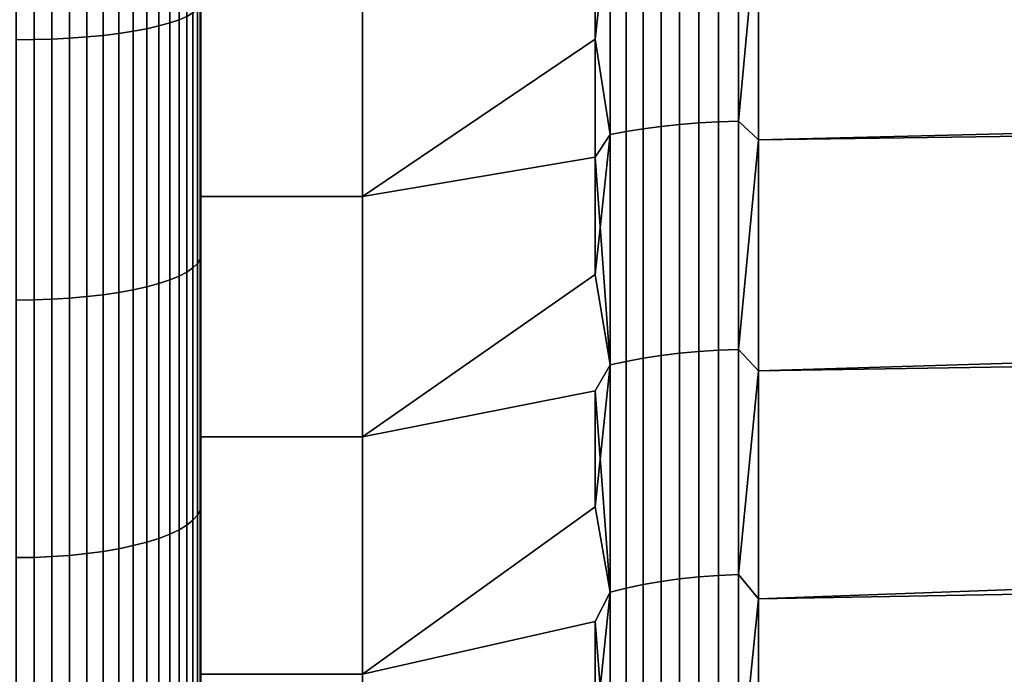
# Model space of a CAD drawing. Header units: metres. Extents: x -32 to 117, y -314 to 32.
# Tile 220 of 380: x 54.72 to 58.98, y -8.5 to -5.66. Entities that reach past the tile are written whole.
import ezdxf

# ---------------------------------------------------------------- set-up
doc = ezdxf.new("R2010")
doc.units = ezdxf.units.M
doc.layers.add('solid_24_501_064_XXX', color=7, linetype='CONTINUOUS')

msp = doc.modelspace()

# ---------------------------------------------------------------- linework, layer by layer
at = {"layer": 'solid_24_501_064_XXX'}
for points in [[(55.5, 0, 26.5), (55.5, -8.950252, 26.314743), (55.5, 8.950189, 26.314722), (55.5, 9.486003, 26.507734)], [(55.5, 0, 77.5), (55.5, 8.950252, 77.685257), (55.5, -8.950189, 77.68528), (55.5, -9.486003, 77.492264)], [(55.5, 8.950252, 77.685257), (55.5, 8.409944, 77.86718), (55.5, -8.950189, 77.68528)], [(55.5, -8.409944, 26.13282), (55.5, 8.409881, 26.132799), (55.5, 8.950189, 26.314722)], [(55.5, -8.950252, 26.314743), (55.5, -8.409944, 26.13282), (55.5, 8.950189, 26.314722)], [(55.5, 8.409944, 77.86718), (55.5, -8.409881, 77.867203), (55.5, -8.950189, 77.68528)], [(55.5, 8.409944, 77.86718), (55.5, 7.86575, 78.037827), (55.5, -8.409881, 77.867203)], [(55.5, -7.86575, 25.962175), (55.5, 7.865685, 25.962156), (55.5, 8.409881, 26.132799)], [(55.5, -8.409944, 26.13282), (55.5, -7.86575, 25.962175), (55.5, 8.409881, 26.132799)], [(55.5, 7.86575, 78.037827), (55.5, -7.865685, 78.037842), (55.5, -8.409881, 77.867203)], [(55.5, 7.86575, 78.037827), (55.5, 7.318385, 78.19696), (55.5, -7.865685, 78.037842)], [(55.5, -7.318385, 25.803038), (55.5, 7.31832, 25.803019), (55.5, 7.865685, 25.962156)], [(55.5, -7.86575, 25.962175), (55.5, -7.318385, 25.803038), (55.5, 7.865685, 25.962156)], [(55.5, 7.318385, 78.19696), (55.5, -7.31832, 78.196983), (55.5, -7.865685, 78.037842)], [(55.5, 7.318385, 78.19696), (55.5, 6.768314, 78.344444), (55.5, -7.31832, 78.196983)], [(55.5, -6.768314, 25.65556), (55.5, 6.768249, 25.655542), (55.5, 7.31832, 25.803019)], [(55.5, -7.318385, 25.803038), (55.5, -6.768314, 25.65556), (55.5, 7.31832, 25.803019)], [(55.5, 6.768314, 78.344444), (55.5, -6.768249, 78.34446), (55.5, -7.31832, 78.196983)], [(55.5, 6.768314, 78.344444), (55.5, 6.214754, 78.480469), (55.5, -6.768249, 78.34446)], [(55.5, -6.214754, 25.519533), (55.5, 6.214688, 25.519518), (55.5, 6.768249, 25.655542)], [(55.5, -6.768314, 25.65556), (55.5, -6.214754, 25.519533), (55.5, 6.768249, 25.655542)], [(55.5, 6.214754, 78.480469), (55.5, -6.214688, 78.480484), (55.5, -6.768249, 78.34446)], [(55.5, 6.214754, 78.480469), (55.5, 5.658183, 78.604942), (55.5, -6.214688, 78.480484)], [(55.5, -6.214754, 25.519533), (55.5, -5.658183, 25.395054), (55.5, 6.214688, 25.519518)], [(55.5, 5.658183, 78.604942), (55.5, -5.658118, 78.604958), (55.5, -6.214688, 78.480484)], [(55.5, -1.083315, 77.476944), (55.5, 0, 77.5), (55.5, -9.486003, 77.492264)], [(55.5, -1.083315, 26.523058), (55.5, -9.486066, 26.507759), (55.5, -8.950252, 26.314743), (55.5, 0, 26.5)], [(55.5, -2.162627, 77.408127), (55.5, -1.083315, 77.476944), (55.5, -9.486003, 77.492264), (55.5, -10.018029, 77.287895)], [(55.5, -1.083315, 26.523058), (55.5, -2.162627, 26.591871), (55.5, -9.486066, 26.507759)], [(55.5, -3.238894, 77.293434), (55.5, -2.162627, 77.408127), (55.5, -10.018029, 77.287895)], [(55.5, -2.162627, 26.591871), (55.5, -3.238894, 26.706566), (55.5, -9.486066, 26.507759)], [(55.5, -4.309648, 77.133179), (55.5, -3.238894, 77.293434), (55.5, -10.018029, 77.287895)], [(55.5, -4.309648, 26.866817), (55.5, -10.018091, 26.712132), (55.5, -9.486066, 26.507759), (55.5, -3.238894, 26.706566)], [(55.5, -5.372223, 76.927643), (55.5, -4.309648, 77.133179), (55.5, -10.018029, 77.287895), (55.5, -10.546008, 77.072289)], [(55.5, -5.372223, 27.072353), (55.5, -10.54607, 26.927734), (55.5, -10.018091, 26.712132), (55.5, -4.309648, 26.866817)], [(55.265297, -4.570146, 79.387383), (55.265297, -5.698024, 79.175125), (55.318108, -5.686082, 79.118164), (55.318108, -4.560567, 79.329979)], [(55.265297, -5.698024, 24.824875), (55.265297, -4.570146, 24.612619), (55.318108, -4.560567, 24.670021), (55.318108, -5.686082, 24.881832)], [(55.318108, -4.560567, 79.329979), (55.318108, -5.686082, 79.118164), (55.364956, -5.673133, 79.056412), (55.364956, -4.550182, 79.267746)], [(55.318108, -5.686082, 24.881832), (55.318108, -4.560567, 24.670021), (55.364956, -4.550182, 24.732256), (55.364956, -5.673133, 24.943586)], [(55.364956, -4.550182, 79.267746), (55.364956, -5.673133, 79.056412), (55.405388, -5.659305, 78.990463), (55.405388, -4.53909, 79.201271)], [(55.364956, -5.673133, 24.943586), (55.364956, -4.550182, 24.732256), (55.405388, -4.53909, 24.798725), (55.405388, -5.659305, 25.009539)], [(55.405388, -4.53909, 79.201271), (55.405388, -5.659305, 78.990463), (55.439014, -5.644728, 78.920944), (55.439014, -4.527399, 79.13121)], [(55.405388, -5.659305, 25.009539), (55.405388, -4.53909, 24.798725), (55.439014, -4.527399, 24.868786), (55.439014, -5.644728, 25.079058)], [(54.855072, -4.606151, 79.603149), (54.855072, -5.742916, 79.389221), (54.931324, -5.739017, 79.370621), (54.931324, -4.603024, 79.584412)], [(54.855072, -5.742916, 24.610779), (54.855072, -4.606151, 24.396851), (54.931324, -4.603024, 24.415592), (54.931324, -5.739017, 24.629375)], [(54.931324, -4.603024, 79.584412), (54.931324, -5.739017, 79.370621), (55.005348, -5.733601, 79.344795), (55.005348, -4.59868, 79.55838)], [(54.931324, -5.739017, 24.629375), (54.931324, -4.603024, 24.415592), (55.005348, -4.59868, 24.441624), (55.005348, -5.733601, 24.655205)], [(55.005348, -4.59868, 79.55838), (55.005348, -5.733601, 79.344795), (55.076424, -5.72672, 79.311981), (55.076424, -4.593161, 79.525307)], [(55.005348, -5.733601, 24.655205), (55.005348, -4.59868, 24.441624), (55.076424, -4.593161, 24.474693), (55.076424, -5.72672, 24.688019)], [(55.076424, -4.593161, 79.525307), (55.076424, -5.72672, 79.311981), (55.143867, -5.718442, 79.272499), (55.143867, -4.586522, 79.485519)], [(55.076424, -5.72672, 24.688019), (55.076424, -4.593161, 24.474693), (55.143867, -4.586522, 24.514482), (55.143867, -5.718442, 24.727499)], [(55.143867, -4.586522, 79.485519), (55.143867, -5.718442, 79.272499), (55.207027, -5.708846, 79.226738), (55.207027, -4.578825, 79.439392)], [(55.143867, -5.718442, 24.727499), (55.143867, -4.586522, 24.514482), (55.207027, -4.578825, 24.560606), (55.207027, -5.708846, 24.773266)], [(55.207027, -4.578825, 79.439392), (55.207027, -5.708846, 79.226738), (55.265297, -5.698024, 79.175125), (55.265297, -4.570146, 79.387383)], [(55.207027, -5.708846, 24.773266), (55.207027, -4.578825, 24.560606), (55.265297, -4.570146, 24.612619), (55.265297, -5.698024, 24.824875)], [(54.777321, -5.745261, 79.400406), (54.777321, -4.608032, 79.614426), (54.700001, -4.608648, 79.618118), (54.700001, -5.746029, 79.404068)], [(54.777321, -4.608032, 24.385578), (54.777321, -5.745261, 24.599594), (54.700001, -5.746029, 24.595928), (54.700001, -4.608648, 24.381884)], [(54.777321, -4.608032, 79.614426), (54.777321, -5.745261, 79.400406), (54.855072, -5.742916, 79.389221), (54.855072, -4.606151, 79.603149)], [(54.777321, -5.745261, 24.599594), (54.777321, -4.608032, 24.385578), (54.855072, -4.606151, 24.396851), (54.855072, -5.742916, 24.610779)], [(57.491833, -6.121449, 28.490301), (57.491833, -5.118154, 28.251682), (57.572521, -5.111119, 28.284327), (57.572521, -6.113035, 28.522617)], [(57.491833, -5.118154, 75.748322), (57.491833, -6.121449, 75.509697), (57.572521, -6.113035, 75.477386), (57.572521, -5.111119, 75.715675)], [(57.572521, -6.113035, 28.522617), (57.572521, -5.111119, 28.284327), (57.655815, -5.105593, 28.309963), (57.655815, -6.106427, 28.547997)], [(57.572521, -5.111119, 75.715675), (57.572521, -6.113035, 75.477386), (57.655815, -6.106427, 75.452003), (57.655815, -5.105593, 75.690033)], [(57.655815, -6.106427, 28.547997), (57.655815, -5.105593, 28.309963), (57.741081, -5.10162, 28.328402), (57.741081, -6.101675, 28.566248)], [(57.655815, -5.105593, 75.690033), (57.655815, -6.106427, 75.452003), (57.741081, -6.101675, 75.433754), (57.741081, -5.10162, 75.6716)], [(57.741081, -6.101675, 28.566248), (57.741081, -5.10162, 28.328402), (57.827667, -5.099229, 28.339495), (57.827667, -6.098814, 28.577232)], [(57.741081, -5.10162, 75.6716), (57.741081, -6.101675, 75.433754), (57.827667, -6.098814, 75.422768), (57.827667, -5.099229, 75.660507)], [(57.827667, -6.098814, 28.577232), (57.827667, -5.099229, 28.339495), (57.914215, -5.167202, 28.358088)], [(57.827667, -5.099229, 75.660507), (57.827667, -6.098814, 75.422768), (57.914215, -5.167202, 75.641914)], [(61.364658, -5.100924, 75.656273), (57.914215, -5.167202, 75.641914), (57.914215, -6.179545, 75.39772), (61.26292, -6.097262, 75.419304)], [(57.271427, -5.147728, 75.885544), (57.207108, -5.2297, 75.928062), (57.207108, -5.74333, 75.809998)], [(57.271427, -5.147728, 75.885544), (57.207108, -5.74333, 75.809998), (57.271427, -6.156821, 75.645546)], [(57.271427, -5.147728, 28.114458), (57.271427, -6.156821, 28.354456), (57.207108, -5.74333, 28.190002), (57.207108, -5.229699, 28.071939)], [(57.271427, -6.156821, 28.354456), (57.271427, -5.147728, 28.114458), (57.34071, -5.136528, 28.166424), (57.34071, -6.143426, 28.405899)], [(57.271427, -5.147728, 75.885544), (57.271427, -6.156821, 75.645546), (57.34071, -6.143426, 75.594101), (57.34071, -5.136528, 75.83358)], [(57.34071, -6.143426, 28.405899), (57.34071, -5.136528, 28.166424), (57.414364, -5.126646, 28.21228), (57.414364, -6.131606, 28.451296)], [(57.34071, -5.136528, 75.83358), (57.34071, -6.143426, 75.594101), (57.414364, -6.131606, 75.548706), (57.414364, -5.126646, 75.78772)], [(57.414364, -6.131606, 28.451296), (57.414364, -5.126646, 28.21228), (57.491833, -5.118154, 28.251682), (57.491833, -6.121449, 28.490301)], [(57.414364, -5.126646, 75.78772), (57.414364, -6.131606, 75.548706), (57.491833, -6.121449, 75.509697), (57.491833, -5.118154, 75.748322)], [(57.914215, -6.179545, 28.602282), (57.914215, -5.167202, 28.358088), (62.30183, -5.116464, 28.347055), (62.30183, -6.119281, 28.586449)], [(57.827667, -6.098814, 28.577232), (57.914215, -5.167202, 28.358088), (57.914215, -6.179545, 28.602282)], [(57.827667, -6.098814, 75.422768), (57.914215, -6.179545, 75.39772), (57.914215, -5.167202, 75.641914)], [(57.207108, -5.229699, 28.071939), (57.207108, -5.74333, 28.190002), (56.200001, -6.425267, 27.322765), (56.200001, -5.37219, 27.072313)], [(57.207108, -5.74333, 75.809998), (57.207108, -5.2297, 75.928062), (56.200001, -5.37219, 76.927689), (56.200001, -6.425267, 76.677238)], [(56.200001, -5.37219, 76.927689), (55.5, -5.372223, 76.927643), (55.5, -6.425611, 76.677139), (56.200001, -6.425267, 76.677238)], [(56.200001, -5.37219, 27.072313), (56.200001, -6.425267, 27.322765), (55.5, -6.425611, 27.322857), (55.5, -5.372223, 27.072353)], [(55.5, -6.425611, 76.677139), (55.5, -5.372223, 76.927643), (55.5, -10.546008, 77.072289), (55.5, -11.069248, 76.845741)], [(55.5, -6.425611, 27.322857), (55.5, -11.069309, 27.154285), (55.5, -10.54607, 26.927734), (55.5, -5.372223, 27.072353)], [(55.465508, -5.629545, 78.848534), (55.465508, -6.734251, 78.592957), (55.484612, -6.715538, 78.519058), (55.484612, -5.613902, 78.773926)], [(55.465508, -6.734251, 25.407045), (55.465508, -5.629545, 25.15147), (55.484612, -5.613902, 25.226076), (55.484612, -6.715538, 25.480942)], [(55.484612, -5.613902, 78.773926), (55.484612, -6.715538, 78.519058), (55.496147, -6.696455, 78.443703), (55.496147, -5.597949, 78.697845)], [(55.484612, -6.715538, 25.480942), (55.484612, -5.613902, 25.226076), (55.496147, -5.597949, 25.302156), (55.496147, -6.696455, 25.556299)], [(55.496147, -5.597949, 78.697845), (55.496147, -6.696455, 78.443703), (55.5, -5.658118, 78.604958)], [(55.496147, -5.597949, 25.302156), (55.5, -5.658183, 25.395054), (55.5, -6.214754, 25.519533)], [(55.496147, -6.696455, 25.556299), (55.496147, -5.597949, 25.302156), (55.5, -6.214754, 25.519533)], [(55.364956, -5.673133, 79.056412), (55.364956, -6.786393, 78.798859), (55.405388, -6.76985, 78.733536), (55.405388, -5.659305, 78.990463)], [(55.364956, -6.786393, 25.201139), (55.364956, -5.673133, 24.943586), (55.405388, -5.659305, 25.009539), (55.405388, -6.76985, 25.266466)], [(55.405388, -5.659305, 78.990463), (55.405388, -6.76985, 78.733536), (55.439014, -6.752413, 78.66468), (55.439014, -5.644728, 78.920944)], [(55.405388, -6.76985, 25.266466), (55.405388, -5.659305, 25.009539), (55.439014, -5.644728, 25.079058), (55.439014, -6.752413, 25.335323)], [(55.439014, -5.644728, 78.920944), (55.439014, -6.752413, 78.66468), (55.465508, -6.734251, 78.592957), (55.465508, -5.629545, 78.848534)], [(55.439014, -6.752413, 25.335323), (55.439014, -5.644728, 25.079058), (55.465508, -5.629545, 25.15147), (55.465508, -6.734251, 25.407045)], [(55.496147, -6.696455, 78.443703), (55.5, -6.214688, 78.480484), (55.5, -5.658118, 78.604958)], [(55.143867, -5.718442, 79.272499), (55.143867, -6.840592, 79.012886), (55.207027, -6.829113, 78.96756), (55.207027, -5.708846, 79.226738)], [(55.143867, -6.840592, 24.98711), (55.143867, -5.718442, 24.727499), (55.207027, -5.708846, 24.773266), (55.207027, -6.829113, 25.032442)], [(55.207027, -5.708846, 79.226738), (55.207027, -6.829113, 78.96756), (55.265297, -6.816168, 78.916443), (55.265297, -5.698024, 79.175125)], [(55.207027, -6.829113, 25.032442), (55.207027, -5.708846, 24.773266), (55.265297, -5.698024, 24.824875), (55.265297, -6.816168, 25.083561)], [(55.265297, -5.698024, 79.175125), (55.265297, -6.816168, 78.916443), (55.318108, -6.801882, 78.860023), (55.318108, -5.686082, 79.118164)], [(55.265297, -6.816168, 25.083561), (55.265297, -5.698024, 24.824875), (55.318108, -5.686082, 24.881832), (55.318108, -6.801882, 25.139975)], [(55.318108, -5.686082, 79.118164), (55.318108, -6.801882, 78.860023), (55.364956, -6.786393, 78.798859), (55.364956, -5.673133, 79.056412)], [(55.318108, -6.801882, 25.139975), (55.318108, -5.686082, 24.881832), (55.364956, -5.673133, 24.943586), (55.364956, -6.786393, 25.201139)], [(54.777321, -6.872674, 79.13958), (54.777321, -5.745261, 79.400406), (54.700001, -5.746029, 79.404068), (54.700001, -6.873593, 79.143211)], [(54.777321, -5.745261, 24.599594), (54.777321, -6.872674, 24.860424), (54.700001, -6.873593, 24.856792), (54.700001, -5.746029, 24.595928)], [(54.777321, -5.745261, 79.400406), (54.777321, -6.872674, 79.13958), (54.855072, -6.869869, 79.128502), (54.855072, -5.742916, 79.389221)], [(54.777321, -6.872674, 24.860424), (54.777321, -5.745261, 24.599594), (54.855072, -5.742916, 24.610779), (54.855072, -6.869869, 24.871502)], [(54.855072, -5.742916, 79.389221), (54.855072, -6.869869, 79.128502), (54.931324, -6.865204, 79.110077), (54.931324, -5.739017, 79.370621)], [(54.855072, -6.869869, 24.871502), (54.855072, -5.742916, 24.610779), (54.931324, -5.739017, 24.629375), (54.931324, -6.865204, 24.889921)], [(54.931324, -5.739017, 79.370621), (54.931324, -6.865204, 79.110077), (55.005348, -6.858726, 79.084496), (55.005348, -5.733601, 79.344795)], [(54.931324, -6.865204, 24.889921), (54.931324, -5.739017, 24.629375), (55.005348, -5.733601, 24.655205), (55.005348, -6.858726, 24.915506)], [(55.005348, -5.733601, 79.344795), (55.005348, -6.858726, 79.084496), (55.076424, -6.850495, 79.051994), (55.076424, -5.72672, 79.311981)], [(55.005348, -6.858726, 24.915506), (55.005348, -5.733601, 24.655205), (55.076424, -5.72672, 24.688019), (55.076424, -6.850495, 24.948006)], [(55.076424, -5.72672, 79.311981), (55.076424, -6.850495, 79.051994), (55.143867, -6.840592, 79.012886), (55.143867, -5.718442, 79.272499)], [(55.076424, -6.850495, 24.948006), (55.076424, -5.72672, 24.688019), (55.143867, -5.718442, 24.727499), (55.143867, -6.840592, 24.98711)], [(57.207108, -6.254301, 75.680908), (57.207108, -5.74333, 75.809998), (56.200001, -6.425267, 76.677238)], [(57.207108, -5.74333, 28.190002), (57.207108, -6.254301, 28.31909), (56.200001, -6.425267, 27.322765)], [(57.271427, -6.156821, 75.645546), (57.207108, -5.74333, 75.809998), (57.207108, -6.254301, 75.680908)], [(57.271427, -6.156821, 28.354456), (57.207108, -6.254301, 28.31909), (57.207108, -5.74333, 28.190002)], [(57.34071, -7.139253, 28.687893), (57.34071, -6.143426, 28.405899), (57.414364, -6.131606, 28.451296), (57.414364, -7.125516, 28.732746)], [(57.34071, -6.143426, 75.594101), (57.34071, -7.139253, 75.312111), (57.414364, -7.125516, 75.26725), (57.414364, -6.131606, 75.548706)], [(57.414364, -7.125516, 28.732746), (57.414364, -6.131606, 28.451296), (57.491833, -6.121449, 28.490301), (57.491833, -7.113714, 28.771286)], [(57.414364, -6.131606, 75.548706), (57.414364, -7.125516, 75.26725), (57.491833, -7.113714, 75.228714), (57.491833, -6.121449, 75.509697)], [(57.491833, -7.113714, 28.771286), (57.491833, -6.121449, 28.490301), (57.572521, -6.113035, 28.522617), (57.572521, -7.103936, 28.803215)], [(57.491833, -6.121449, 75.509697), (57.491833, -7.113714, 75.228714), (57.572521, -7.103936, 75.196785), (57.572521, -6.113035, 75.477386)], [(57.572521, -7.103936, 28.803215), (57.572521, -6.113035, 28.522617), (57.655815, -6.106427, 28.547997), (57.655815, -7.096256, 28.828293)], [(57.572521, -6.113035, 75.477386), (57.572521, -7.103936, 75.196785), (57.655815, -7.096256, 75.171707), (57.655815, -6.106427, 75.452003)], [(57.655815, -7.096256, 28.828293), (57.655815, -6.106427, 28.547997), (57.741081, -6.101675, 28.566248), (57.741081, -7.090733, 28.846325)], [(57.655815, -6.106427, 75.452003), (57.655815, -7.096256, 75.171707), (57.741081, -7.090733, 75.153671), (57.741081, -6.101675, 75.433754)], [(57.741081, -7.090733, 28.846325), (57.741081, -6.101675, 28.566248), (57.827667, -6.098814, 28.577232), (57.827667, -7.08741, 28.857178)], [(57.741081, -6.101675, 75.433754), (57.741081, -7.090733, 75.153671), (57.827667, -7.08741, 75.142822), (57.827667, -6.098814, 75.422768)], [(57.827667, -7.08741, 28.857178), (57.827667, -6.098814, 28.577232), (57.914215, -6.179545, 28.602282)], [(57.827667, -6.098814, 75.422768), (57.827667, -7.08741, 75.142822), (57.914215, -6.179545, 75.39772)], [(61.26292, -6.097262, 75.419304), (57.914215, -6.179545, 75.39772), (57.914215, -7.180446, 75.110199), (61.169926, -7.082119, 75.140488)], [(57.914215, -7.180446, 28.889803), (57.914215, -6.179545, 28.602282), (62.30183, -6.119281, 28.586449), (62.30183, -7.110992, 28.868338)], [(57.271427, -6.156821, 75.645546), (57.207108, -6.254301, 75.680908), (57.207108, -6.762376, 75.540863)], [(57.271427, -6.156821, 75.645546), (57.207108, -6.762376, 75.540863), (57.271427, -7.154819, 75.362938)], [(57.271427, -7.154819, 28.637064), (57.207108, -6.254301, 28.31909), (57.271427, -6.156821, 28.354456)], [(57.271427, -7.154819, 28.637064), (57.271427, -6.156821, 28.354456), (57.34071, -6.143426, 28.405899), (57.34071, -7.139253, 28.687893)], [(57.271427, -6.156821, 75.645546), (57.271427, -7.154819, 75.362938), (57.34071, -7.139253, 75.312111), (57.34071, -6.143426, 75.594101)], [(57.827667, -7.08741, 28.857178), (57.914215, -6.179545, 28.602282), (57.914215, -7.180446, 28.889803)], [(57.827667, -7.08741, 75.142822), (57.914215, -7.180446, 75.110199), (57.914215, -6.179545, 75.39772)], [(55.496147, -6.696455, 78.443703), (55.5, -6.768249, 78.34446), (55.5, -6.214688, 78.480484)], [(55.496147, -6.696455, 25.556299), (55.5, -6.214754, 25.519533), (55.5, -6.768314, 25.65556)], [(57.207108, -6.762376, 75.540863), (57.207108, -6.254301, 75.680908), (56.200001, -6.425267, 76.677238), (56.200001, -7.466925, 76.382271)], [(57.207108, -6.254301, 28.31909), (57.207108, -6.762376, 28.459141), (56.200001, -7.466925, 27.617731), (56.200001, -6.425267, 27.322765)], [(57.271427, -7.154819, 28.637064), (57.207108, -6.762376, 28.459141), (57.207108, -6.254301, 28.31909)], [(56.200001, -7.466925, 76.382271), (56.200001, -6.425267, 76.677238), (55.5, -6.425611, 76.677139), (55.5, -7.466848, 76.382256)], [(56.200001, -6.425267, 27.322765), (56.200001, -7.466925, 27.617731), (55.5, -7.466848, 27.617741), (55.5, -6.425611, 27.322857)], [(55.5, -7.466848, 76.382256), (55.5, -6.425611, 76.677139), (55.5, -11.069248, 76.845741), (55.5, -11.587082, 76.608528)], [(55.5, -7.466848, 27.617741), (55.5, -11.587142, 27.391504), (55.5, -11.069309, 27.154285), (55.5, -6.425611, 27.322857)], [(55.439014, -6.752413, 78.66468), (55.439014, -7.848562, 78.362854), (55.465508, -7.827451, 78.291946), (55.465508, -6.734251, 78.592957)], [(55.439014, -7.848562, 25.637144), (55.439014, -6.752413, 25.335323), (55.465508, -6.734251, 25.407045), (55.465508, -7.827451, 25.708055)], [(55.465508, -6.734251, 78.592957), (55.465508, -7.827451, 78.291946), (55.484612, -7.8057, 78.218887), (55.484612, -6.715538, 78.519058)], [(55.465508, -7.827451, 25.708055), (55.465508, -6.734251, 25.407045), (55.484612, -6.715538, 25.480942), (55.484612, -7.8057, 25.781115)], [(55.484612, -6.715538, 78.519058), (55.484612, -7.8057, 78.218887), (55.496147, -7.78352, 78.144379), (55.496147, -6.696455, 78.443703)], [(55.484612, -7.8057, 25.781115), (55.484612, -6.715538, 25.480942), (55.496147, -6.696455, 25.556299), (55.496147, -7.78352, 25.855619)], [(55.496147, -6.696455, 78.443703), (55.496147, -7.78352, 78.144379), (55.5, -6.768249, 78.34446)], [(55.496147, -6.696455, 25.556299), (55.5, -6.768314, 25.65556), (55.5, -7.318385, 25.803038)], [(55.496147, -7.78352, 25.855619), (55.496147, -6.696455, 25.556299), (55.5, -7.318385, 25.803038)], [(55.364956, -6.786393, 78.798859), (55.364956, -7.888058, 78.495522), (55.405388, -7.86883, 78.430931), (55.405388, -6.76985, 78.733536)], [(55.364956, -7.888058, 25.50448), (55.364956, -6.786393, 25.201139), (55.405388, -6.76985, 25.266466), (55.405388, -7.86883, 25.569067)], [(55.405388, -6.76985, 78.733536), (55.405388, -7.86883, 78.430931), (55.439014, -7.848562, 78.362854), (55.439014, -6.752413, 78.66468)], [(55.405388, -7.86883, 25.569067), (55.405388, -6.76985, 25.266466), (55.439014, -6.752413, 25.335323), (55.439014, -7.848562, 25.637144)], [(55.496147, -7.78352, 78.144379), (55.5, -7.31832, 78.196983), (55.5, -6.768249, 78.34446)], [(57.271427, -7.154819, 75.362938), (57.207108, -6.762376, 75.540863), (56.200001, -7.466925, 76.382271), (57.207108, -7.267321, 75.389908)], [(57.271427, -7.154819, 28.637064), (57.207108, -7.267321, 28.61009), (56.200001, -7.466925, 27.617731), (57.207108, -6.762376, 28.459141)], [(55.207027, -6.829113, 78.96756), (55.207027, -7.937713, 78.662308), (55.265297, -7.922667, 78.611771), (55.265297, -6.816168, 78.916443)], [(55.207027, -7.937713, 25.33769), (55.207027, -6.829113, 25.032442), (55.265297, -6.816168, 25.083561), (55.265297, -7.922667, 25.388231)], [(55.265297, -6.816168, 78.916443), (55.265297, -7.922667, 78.611771), (55.318108, -7.906062, 78.555992), (55.318108, -6.801882, 78.860023)], [(55.265297, -7.922667, 25.388231), (55.265297, -6.816168, 25.083561), (55.318108, -6.801882, 25.139975), (55.318108, -7.906062, 25.444008)], [(55.318108, -6.801882, 78.860023), (55.318108, -7.906062, 78.555992), (55.364956, -7.888058, 78.495522), (55.364956, -6.786393, 78.798859)], [(55.318108, -7.906062, 25.444008), (55.318108, -6.801882, 25.139975), (55.364956, -6.786393, 25.201139), (55.364956, -7.888058, 25.50448)], [(54.931324, -6.865204, 79.110077), (54.931324, -7.979663, 78.803215), (55.005348, -7.972133, 78.777924), (55.005348, -6.858726, 79.084496)], [(54.931324, -7.979663, 25.196785), (54.931324, -6.865204, 24.889921), (55.005348, -6.858726, 24.915506), (55.005348, -7.972133, 25.222078)], [(55.005348, -6.858726, 79.084496), (55.005348, -7.972133, 78.777924), (55.076424, -7.962566, 78.745789), (55.076424, -6.850495, 79.051994)], [(55.005348, -7.972133, 25.222078), (55.005348, -6.858726, 24.915506), (55.076424, -6.850495, 24.948006), (55.076424, -7.962566, 25.254211)], [(55.076424, -6.850495, 79.051994), (55.076424, -7.962566, 78.745789), (55.143867, -7.951056, 78.707123), (55.143867, -6.840592, 79.012886)], [(55.076424, -7.962566, 25.254211), (55.076424, -6.850495, 24.948006), (55.143867, -6.840592, 24.98711), (55.143867, -7.951056, 25.292873)], [(55.143867, -6.840592, 79.012886), (55.143867, -7.951056, 78.707123), (55.207027, -7.937713, 78.662308), (55.207027, -6.829113, 78.96756)], [(55.143867, -7.951056, 25.292873), (55.143867, -6.840592, 24.98711), (55.207027, -6.829113, 25.032442), (55.207027, -7.937713, 25.33769)], [(54.777321, -7.988346, 78.832382), (54.777321, -6.872674, 79.13958), (54.700001, -6.873593, 79.143211), (54.700001, -7.989414, 78.835968)], [(54.777321, -6.872674, 24.860424), (54.777321, -7.988346, 25.16762), (54.700001, -7.989414, 25.16403), (54.700001, -6.873593, 24.856792)], [(54.777321, -6.872674, 79.13958), (54.777321, -7.988346, 78.832382), (54.855072, -7.985085, 78.821426), (54.855072, -6.869869, 79.128502)], [(54.777321, -7.988346, 25.16762), (54.777321, -6.872674, 24.860424), (54.855072, -6.869869, 24.871502), (54.855072, -7.985085, 25.178574)], [(54.855072, -6.869869, 79.128502), (54.855072, -7.985085, 78.821426), (54.931324, -7.979663, 78.803215), (54.931324, -6.865204, 79.110077)], [(54.855072, -7.985085, 25.178574), (54.855072, -6.869869, 24.871502), (54.931324, -6.865204, 24.889921), (54.931324, -7.979663, 25.196785)], [(57.414364, -8.106586, 29.056126), (57.414364, -7.125516, 28.732746), (57.491833, -7.113714, 28.771286), (57.491833, -8.093159, 29.09413)], [(57.414364, -7.125516, 75.26725), (57.414364, -8.106586, 74.943871), (57.491833, -8.093159, 74.905869), (57.491833, -7.113714, 75.228714)], [(57.491833, -8.093159, 29.09413), (57.491833, -7.113714, 28.771286), (57.572521, -7.103936, 28.803215), (57.572521, -8.082034, 29.125616)], [(57.491833, -7.113714, 75.228714), (57.491833, -8.093159, 74.905869), (57.572521, -8.082034, 74.874382), (57.572521, -7.103936, 75.196785)], [(57.572521, -8.082034, 29.125616), (57.572521, -7.103936, 28.803215), (57.655815, -7.096256, 28.828293), (57.655815, -8.073297, 29.150345)], [(57.572521, -7.103936, 75.196785), (57.572521, -8.082034, 74.874382), (57.655815, -8.073297, 74.849655), (57.655815, -7.096256, 75.171707)], [(57.655815, -8.073297, 29.150345), (57.655815, -7.096256, 28.828293), (57.741081, -7.090733, 28.846325), (57.741081, -8.067014, 29.168127)], [(57.655815, -7.096256, 75.171707), (57.655815, -8.073297, 74.849655), (57.741081, -8.067014, 74.831871), (57.741081, -7.090733, 75.153671)], [(57.741081, -8.067014, 29.168127), (57.741081, -7.090733, 28.846325), (57.827667, -7.08741, 28.857178), (57.827667, -8.063233, 29.178827)], [(57.741081, -7.090733, 75.153671), (57.741081, -8.067014, 74.831871), (57.827667, -8.063233, 74.821175), (57.827667, -7.08741, 75.142822)], [(57.827667, -8.063233, 29.178827), (57.827667, -7.08741, 28.857178), (57.914215, -7.180446, 28.889803)], [(57.827667, -7.08741, 75.142822), (57.827667, -8.063233, 74.821175), (57.914215, -7.180446, 75.110199)], [(61.169926, -7.082119, 75.140488), (57.914215, -7.180446, 75.110199), (57.914215, -8.168052, 74.779877), (61.085869, -8.052963, 74.820824)], [(57.914215, -8.168052, 29.220119), (57.914215, -7.180446, 28.889803), (62.30183, -7.110992, 28.868338), (62.30183, -8.089796, 29.192211)], [(57.271427, -7.154819, 75.362938), (57.207108, -7.267321, 75.389908), (57.207108, -7.768901, 75.228127)], [(57.271427, -7.154819, 75.362938), (57.207108, -7.768901, 75.228127), (57.271427, -8.139923, 75.038223)], [(57.271427, -8.139923, 28.961775), (57.207108, -7.267321, 28.61009), (57.271427, -7.154819, 28.637064)], [(57.271427, -8.139923, 28.961775), (57.271427, -7.154819, 28.637064), (57.34071, -7.139253, 28.687893), (57.34071, -8.122214, 29.011896)], [(57.271427, -7.154819, 75.362938), (57.271427, -8.139923, 75.038223), (57.34071, -8.122214, 74.988106), (57.34071, -7.139253, 75.312111)], [(57.34071, -8.122214, 29.011896), (57.34071, -7.139253, 28.687893), (57.414364, -7.125516, 28.732746), (57.414364, -8.106586, 29.056126)], [(57.34071, -7.139253, 75.312111), (57.34071, -8.122214, 74.988106), (57.414364, -8.106586, 74.943871), (57.414364, -7.125516, 75.26725)], [(57.827667, -8.063233, 29.178827), (57.914215, -7.180446, 28.889803), (57.914215, -8.168052, 29.220119)], [(57.827667, -8.063233, 74.821175), (57.914215, -8.168052, 74.779877), (57.914215, -7.180446, 75.110199)], [(57.207108, -7.768901, 75.228127), (57.207108, -7.267321, 75.389908), (56.200001, -7.466925, 76.382271), (56.200001, -8.495181, 76.043335)], [(57.207108, -7.267321, 28.61009), (57.207108, -7.768901, 28.77187), (56.200001, -8.495181, 27.956667), (56.200001, -7.466925, 27.617731)], [(57.271427, -8.139923, 28.961775), (57.207108, -7.768901, 28.77187), (57.207108, -7.267321, 28.61009)], [(55.496147, -7.78352, 78.144379), (55.5, -7.865685, 78.037842), (55.5, -7.31832, 78.196983)], [(55.496147, -7.78352, 25.855619), (55.5, -7.318385, 25.803038), (55.5, -7.86575, 25.962175)], [(55.5, -8.495264, 76.043297), (55.5, -7.466848, 76.382256), (55.5, -12.100028, 76.360374), (55.5, -12.608076, 76.101334)], [(55.5, -7.466848, 76.382256), (55.5, -11.587082, 76.608528), (55.5, -12.100028, 76.360374)], [(55.5, -8.495264, 27.956701), (55.5, -12.100089, 27.639652), (55.5, -11.587142, 27.391504), (55.5, -7.466848, 27.617741)], [(56.200001, -8.495181, 76.043335), (56.200001, -7.466925, 76.382271), (55.5, -7.466848, 76.382256), (55.5, -8.495264, 76.043297)], [(56.200001, -7.466925, 27.617731), (56.200001, -8.495181, 27.956667), (55.5, -8.495264, 27.956701), (55.5, -7.466848, 27.617741)], [(55.484612, -7.8057, 78.218887), (55.484612, -8.882527, 77.873917), (55.496147, -8.857286, 77.800392), (55.496147, -7.78352, 78.144379)], [(55.484612, -8.882527, 26.126081), (55.484612, -7.8057, 25.781115), (55.496147, -7.78352, 25.855619), (55.496147, -8.857286, 26.199606)], [(55.496147, -7.78352, 78.144379), (55.496147, -8.857286, 77.800392), (55.5, -7.865685, 78.037842)], [(55.496147, -7.78352, 25.855619), (55.5, -7.86575, 25.962175), (55.5, -8.409944, 26.13282)], [(55.496147, -8.857286, 26.199606), (55.496147, -7.78352, 25.855619), (55.5, -8.409944, 26.13282)], [(57.271427, -8.139923, 75.038223), (57.207108, -7.768901, 75.228127), (56.200001, -8.495181, 76.043335), (57.207108, -8.266884, 75.055595)], [(57.271427, -8.139923, 28.961775), (57.207108, -8.266884, 28.944405), (56.200001, -8.495181, 27.956667), (57.207108, -7.768901, 28.77187)], [(55.439014, -7.848562, 78.362854), (55.439014, -8.931302, 78.015991), (55.465508, -8.907279, 77.946014), (55.465508, -7.827451, 78.291946)], [(55.439014, -8.931302, 25.984007), (55.439014, -7.848562, 25.637144), (55.465508, -7.827451, 25.708055), (55.465508, -8.907279, 26.053984)], [(55.465508, -7.827451, 78.291946), (55.465508, -8.907279, 77.946014), (55.484612, -8.882527, 77.873917), (55.484612, -7.8057, 78.218887)], [(55.465508, -8.907279, 26.053984), (55.465508, -7.827451, 25.708055), (55.484612, -7.8057, 25.781115), (55.484612, -8.882527, 26.126081)], [(55.364956, -7.888058, 78.495522), (55.364956, -8.976246, 78.146912), (55.405388, -8.954366, 78.083176), (55.405388, -7.86883, 78.430931)], [(55.364956, -8.976246, 25.853088), (55.364956, -7.888058, 25.50448), (55.405388, -7.86883, 25.569067), (55.405388, -8.954366, 25.916824)], [(55.405388, -7.86883, 78.430931), (55.405388, -8.954366, 78.083176), (55.439014, -8.931302, 78.015991), (55.439014, -7.848562, 78.362854)], [(55.405388, -8.954366, 25.916824), (55.405388, -7.86883, 25.569067), (55.439014, -7.848562, 25.637144), (55.439014, -8.931302, 25.984007)], [(55.496147, -8.857286, 77.800392), (55.5, -8.409881, 77.867203), (55.5, -7.865685, 78.037842)], [(55.207027, -7.937713, 78.662308), (55.207027, -9.032752, 78.311508), (55.265297, -9.01563, 78.261635), (55.265297, -7.922667, 78.611771)], [(55.207027, -9.032752, 25.688494), (55.207027, -7.937713, 25.33769), (55.265297, -7.922667, 25.388231), (55.265297, -9.01563, 25.738369)], [(55.265297, -7.922667, 78.611771), (55.265297, -9.01563, 78.261635), (55.318108, -8.996734, 78.206589), (55.318108, -7.906062, 78.555992)], [(55.265297, -9.01563, 25.738369), (55.265297, -7.922667, 25.388231), (55.318108, -7.906062, 25.444008), (55.318108, -8.996734, 25.793411)], [(55.318108, -7.906062, 78.555992), (55.318108, -8.996734, 78.206589), (55.364956, -8.976246, 78.146912), (55.364956, -7.888058, 78.495522)], [(55.318108, -8.996734, 25.793411), (55.318108, -7.906062, 25.444008), (55.364956, -7.888058, 25.50448), (55.364956, -8.976246, 25.853088)], [(55.005348, -7.972133, 78.777924), (55.005348, -9.071919, 78.425598), (55.076424, -9.061033, 78.39389), (55.076424, -7.962566, 78.745789)], [(55.005348, -9.071919, 25.574402), (55.005348, -7.972133, 25.222078), (55.076424, -7.962566, 25.254211), (55.076424, -9.061033, 25.606112)], [(55.076424, -7.962566, 78.745789), (55.076424, -9.061033, 78.39389), (55.143867, -9.047935, 78.355736), (55.143867, -7.951056, 78.707123)], [(55.076424, -9.061033, 25.606112), (55.076424, -7.962566, 25.254211), (55.143867, -7.951056, 25.292873), (55.143867, -9.047935, 25.644266)], [(55.143867, -7.951056, 78.707123), (55.143867, -9.047935, 78.355736), (55.207027, -9.032752, 78.311508), (55.207027, -7.937713, 78.662308)], [(55.143867, -9.047935, 25.644266), (55.143867, -7.951056, 25.292873), (55.207027, -7.937713, 25.33769), (55.207027, -9.032752, 25.688494)], [(54.777321, -9.090369, 78.47934), (54.777321, -7.988346, 78.832382), (54.700001, -7.989414, 78.835968), (54.700001, -9.091585, 78.48288)], [(54.777321, -7.988346, 25.16762), (54.777321, -9.090369, 25.52066), (54.700001, -9.091585, 25.517117), (54.700001, -7.989414, 25.16403)], [(54.777321, -7.988346, 78.832382), (54.777321, -9.090369, 78.47934), (54.855072, -9.086658, 78.468529), (54.855072, -7.985085, 78.821426)], [(54.777321, -9.090369, 25.52066), (54.777321, -7.988346, 25.16762), (54.855072, -7.985085, 25.178574), (54.855072, -9.086658, 25.531467)], [(54.855072, -7.985085, 78.821426), (54.855072, -9.086658, 78.468529), (54.931324, -9.080488, 78.450562), (54.931324, -7.979663, 78.803215)], [(54.855072, -9.086658, 25.531467), (54.855072, -7.985085, 25.178574), (54.931324, -7.979663, 25.196785), (54.931324, -9.080488, 25.54944)], [(54.931324, -7.979663, 78.803215), (54.931324, -9.080488, 78.450562), (55.005348, -9.071919, 78.425598), (55.005348, -7.972133, 78.777924)], [(54.931324, -9.080488, 25.54944), (54.931324, -7.979663, 25.196785), (55.005348, -7.972133, 25.222078), (55.005348, -9.071919, 25.574402)], [(61.085869, -8.052963, 74.820824), (57.914215, -8.168052, 74.779877), (57.914215, -9.140531, 74.407379), (61.010803, -9.009136, 74.460503)], [(57.414364, -9.073048, 29.420853), (57.414364, -8.106586, 29.056126), (57.491833, -8.093159, 29.09413), (57.491833, -9.05802, 29.458252)], [(57.414364, -8.106586, 74.943871), (57.414364, -9.073048, 74.579147), (57.491833, -9.05802, 74.541748), (57.491833, -8.093159, 74.905869)], [(57.491833, -9.05802, 29.458252), (57.491833, -8.093159, 29.09413), (57.572521, -8.082034, 29.125616), (57.572521, -9.045568, 29.489237)], [(57.491833, -8.093159, 74.905869), (57.491833, -9.05802, 74.541748), (57.572521, -9.045568, 74.510765), (57.572521, -8.082034, 74.874382)], [(57.572521, -9.045568, 29.489237), (57.572521, -8.082034, 29.125616), (57.655815, -8.073297, 29.150345), (57.655815, -9.035789, 29.513573)], [(57.572521, -8.082034, 74.874382), (57.572521, -9.045568, 74.510765), (57.655815, -9.035789, 74.486427), (57.655815, -8.073297, 74.849655)], [(57.655815, -9.035789, 29.513573), (57.655815, -8.073297, 29.150345), (57.741081, -8.067014, 29.168127), (57.741081, -9.028757, 29.531073)], [(57.655815, -8.073297, 74.849655), (57.655815, -9.035789, 74.486427), (57.741081, -9.028757, 74.468925), (57.741081, -8.067014, 74.831871)], [(57.741081, -9.028757, 29.531073), (57.741081, -8.067014, 29.168127), (57.827667, -8.063233, 29.178827), (57.827667, -9.024526, 29.541603)], [(57.741081, -8.067014, 74.831871), (57.741081, -9.028757, 74.468925), (57.827667, -9.024526, 74.458397), (57.827667, -8.063233, 74.821175)], [(57.827667, -9.024526, 29.541603), (57.827667, -8.063233, 29.178827), (57.914215, -8.168052, 29.220119)], [(57.827667, -8.063233, 74.821175), (57.827667, -9.024526, 74.458397), (57.914215, -8.168052, 74.779877)], [(57.914215, -9.140531, 29.592619), (57.914215, -8.168052, 29.220119), (62.30183, -8.089796, 29.192211), (62.30183, -9.053917, 29.557484)], [(57.271427, -8.139923, 75.038223), (57.207108, -8.266884, 75.055595), (57.207108, -8.761039, 74.872383)], [(57.271427, -8.139923, 75.038223), (57.207108, -8.761039, 74.872383), (57.271427, -9.110358, 74.671997)], [(57.271427, -9.110358, 29.328001), (57.207108, -8.266884, 28.944405), (57.271427, -8.139923, 28.961775)], [(57.271427, -9.110358, 29.328001), (57.271427, -8.139923, 28.961775), (57.34071, -8.122214, 29.011896), (57.34071, -9.090538, 29.377325)], [(57.271427, -8.139923, 75.038223), (57.271427, -9.110358, 74.671997), (57.34071, -9.090538, 74.622673), (57.34071, -8.122214, 74.988106)], [(57.34071, -9.090538, 29.377325), (57.34071, -8.122214, 29.011896), (57.414364, -8.106586, 29.056126), (57.414364, -9.073048, 29.420853)], [(57.34071, -8.122214, 74.988106), (57.34071, -9.090538, 74.622673), (57.414364, -9.073048, 74.579147), (57.414364, -8.106586, 74.943871)], [(57.827667, -9.024526, 29.541603), (57.914215, -8.168052, 29.220119), (57.914215, -9.140531, 29.592619)], [(57.827667, -9.024526, 74.458397), (57.914215, -9.140531, 74.407379), (57.914215, -8.168052, 74.779877)], [(57.207108, -8.761039, 74.872383), (57.207108, -8.266884, 75.055595), (56.200001, -8.495181, 76.043335), (56.200001, -9.507991, 75.66111)], [(57.207108, -8.266884, 28.944405), (57.207108, -8.761039, 29.127615), (56.200001, -9.507991, 28.33889), (56.200001, -8.495181, 27.956667)], [(57.271427, -9.110358, 29.328001), (57.207108, -8.761039, 29.127615), (57.207108, -8.266884, 28.944405)], [(55.496147, -8.857286, 77.800392), (55.5, -8.950189, 77.68528), (55.5, -8.409881, 77.867203)], [(55.496147, -8.857286, 26.199606), (55.5, -8.409944, 26.13282), (55.5, -8.950252, 26.314743)], [(56.200001, -9.507991, 75.66111), (56.200001, -8.495181, 76.043335), (55.5, -8.495264, 76.043297), (55.5, -9.507679, 75.661201)], [(56.200001, -9.507991, 28.33889), (55.5, -9.507679, 28.338799), (55.5, -8.495264, 27.956701), (56.200001, -8.495181, 27.956667)]]:
    msp.add_3dface(points, dxfattribs=at)

doc.saveas('drawing.dxf')
